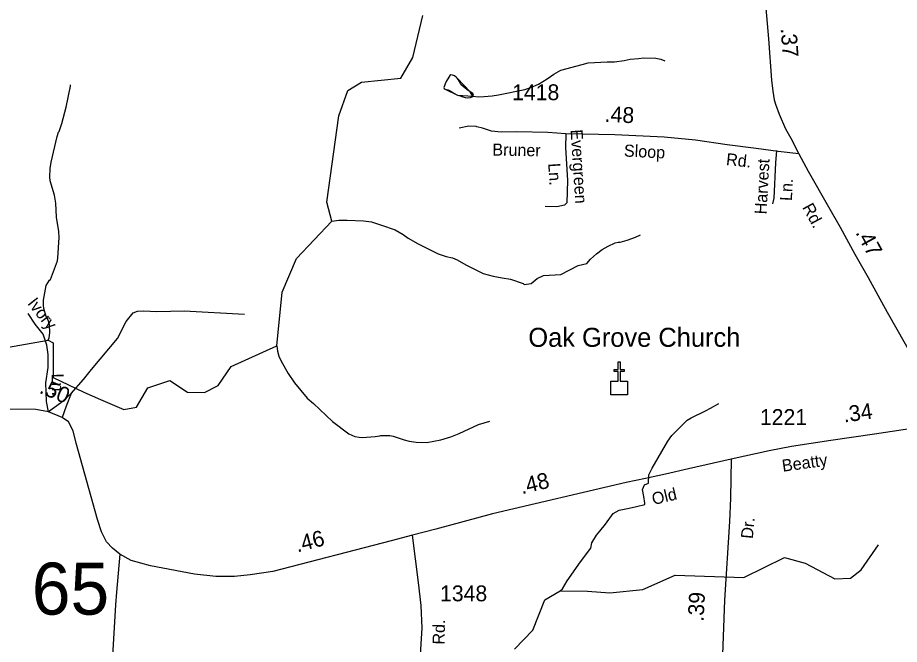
# Model space of a CAD drawing. Extents: x 1473865 to 1648260, y 639067 to 773536.
# Drawn here: x 1533158 to 1540112, y 648150 to 653093 of the extents above; entities that cross this region are included whole.
import ezdxf

# ---------------------------------------------------------------- set-up
doc = ezdxf.new("R2010")
doc.units = 0
for name, color, linetype in [('Exist Cultural Church CELL', 7, 'Continuous'), ('Exist Cultural Church Label', 7, 'Continuous'), ('Exist Hydrographic Creek Single Shore', 7, 'Continuous'), ('Exist Hydrographic Misc Water Feature', 7, 'Continuous'), ('Exist Road Non-System Type 51', 7, 'Continuous'), ('Exist Road Non-System Type 51 Label', 7, 'Continuous'), ('Exist Road Secondary Mileage Hundredths English Label', 7, 'Continuous'), ('Exist Road Secondary Structure Standard Bridge Number Label', 7, 'Continuous'), ('Exist Road Secondary Type 51 Attributed', 7, 'Continuous'), ('Exist Road Secondary Type 51 Label', 7, 'Continuous'), ('Exist Road Secondary Type 51 Number Label', 7, 'Continuous')]:
    doc.layers.add(name, color=color, linetype=linetype)

msp = doc.modelspace()

# ---------------------------------------------------------------- linework, layer by layer
at = {"layer": 'Exist Cultural Church CELL'}
msp.add_lwpolyline([(1537836.6, 650224.9), (1537893.5, 650225), (1537893.5, 650301.2), (1537861.5, 650301.2), (1537861.5, 650317.1), (1537893.5, 650317.1), (1537893.5, 650377.3), (1537909.5, 650377.3), (1537909.5, 650317.1), (1537941.5, 650317.1), (1537941.5, 650301.2), (1537909.5, 650301.2), (1537909.5, 650225), (1537967.2, 650224.9), (1537967.2, 650118.5), (1537836.6, 650118.5)], close=True, dxfattribs=at)
at = {"layer": 'Exist Hydrographic Creek Single Shore'}
for points in [[(1533087, 650494.8), (1533399.5, 650549.5), (1533439.7, 650528.3), (1533439.7, 650254.9), (1533681.4, 650138.8), (1533811.5, 650081.4), (1533996, 650003.3), (1534095.9, 650021), (1534185.5, 650173.2), (1534359.5, 650231.3), (1534497.9, 650137.6), (1534631.9, 650134.9), (1534740.9, 650191.8), (1534842.9, 650340.7), (1535201.5, 650505), (1535244, 650926.8), (1535357, 651193.6), (1535635.3, 651488.4), (1535597, 651638.5), (1535691, 652319.4), (1535761, 652518.2), (1535871, 652584.9), (1536180, 652614.8), (1536274, 652777), (1536354, 653110.2)], [(1537435.8, 648570.9), (1537454.3, 648586.9), (1537491.2, 648650.2), (1537597.6, 648800.7), (1537679.4, 648909.8), (1537686.3, 648950.8), (1537723.3, 649010), (1537748.8, 649043.4), (1537794.5, 649098.8), (1537855.2, 649181.4), (1537901.8, 649207.8), (1537980.9, 649222.7), (1538038.9, 649237.6), (1538103.9, 649251.7), (1538103.9, 649264), (1538096.9, 649316.7), (1538087.2, 649372.1), (1538102.2, 649408.2), (1538132.9, 649421.3), (1538135.6, 649488.1), (1538161.9, 649540), (1538286.9, 649751.8), (1538317.5, 649798), (1538437.5, 649917.8), (1538469.9, 649937.7), (1538582.9, 649992), (1538623.1, 650013.4), (1538687.8, 650049.8)], [(1537076, 648112.8), (1537220, 648261), (1537314.9, 648501.9), (1537435.8, 648570.9), (1537651.5, 648570.2), (1537829.5, 648555.8), (1538088.8, 648581.9), (1538344, 648694.6), (1538885, 648677.1), (1539205.3, 648835.2), (1539369.5, 648789.1), (1539602, 648665.9), (1539727, 648673.2), (1539812, 648737.2), (1539948, 648934.6)]]:
    msp.add_lwpolyline(points, dxfattribs=at)
at = {"layer": 'Exist Hydrographic Misc Water Feature'}
for p, q in [((1536627.2, 652481.8), (1536749.2, 652473.6)), ((1536749.2, 652473.6), (1536793.1, 652468.6))]:
    msp.add_line(p, q, dxfattribs=at)
for points in [[(1536793.1, 652468.6), (1536837.2, 652470.2), (1536901.4, 652477.1), (1536949.5, 652484.3), (1537158.2, 652525.2), (1537206.5, 652542.3), (1537267, 652569), (1537335.4, 652608.7), (1537386.1, 652647.9), (1537442.7, 652677.1), (1537609.4, 652723.8), (1537657.6, 652735.1), (1537807.8, 652745.2), (1537865.8, 652744), (1537942.1, 652754.8), (1537990.2, 652766.1), (1538054.3, 652771.4), (1538094.3, 652774.7), (1538190.5, 652772.8), (1538230.4, 652764.6), (1538262.1, 652751.6)], [(1536749.2, 652473.6), (1536753.3, 652481.7), (1536747.4, 652493.4), (1536727.6, 652507.7), (1536700.1, 652526.3), (1536674.2, 652546.5), (1536654.5, 652565), (1536643, 652587.4), (1536633.1, 652605.6), (1536625.4, 652615.6), (1536617.5, 652624), (1536603.5, 652634.1), (1536587.7, 652640.2), (1536573.8, 652642.1), (1536565.7, 652636.5), (1536551.2, 652610.6), (1536538.8, 652588.7), (1536530.7, 652570.8), (1536528.5, 652563.4)], [(1536749.2, 652473.6), (1536727.6, 652507.7), (1536625.4, 652615.6), (1536617.5, 652624), (1536603.5, 652634.1), (1536587.7, 652640.2), (1536573.8, 652642.1), (1536565.7, 652636.5), (1536538.8, 652588.7), (1536530.7, 652570.8), (1536528.5, 652563.4)], [(1533399.5, 650549.5), (1533405.8, 650567.5), (1533412.6, 650607.6), (1533409.5, 650671.6), (1533400, 650705.5), (1533384.4, 650735.3), (1533365.5, 650799.7), (1533361.9, 650824.4), (1533362.6, 650863.8), (1533384.4, 650979.8), (1533409, 651021.2), (1533417.1, 651027.6), (1533471.3, 651174.2), (1533475.8, 651198.8), (1533486.4, 651358.6), (1533483, 651406.2), (1533464.8, 651519), (1533460.5, 651630.7), (1533449.7, 651693.3), (1533415.4, 651805.6), (1533411.7, 651833.6), (1533415, 651904), (1533421.6, 651951.5), (1533468.8, 652154.9), (1533481.4, 652189.1), (1533485.4, 652194.8), (1533506.4, 652258.4), (1533540.5, 652385.7), (1533575.1, 652553.2), (1533575.3, 652561.4)], [(1536528.5, 652563.4), (1536524.4, 652552.8), (1536518.2, 652541.4), (1536522.1, 652533.2), (1536530, 652528.9), (1536553.9, 652522.7), (1536573.6, 652512.4), (1536593.5, 652499.7), (1536627.2, 652481.8)], [(1536528.5, 652563.4), (1536518.2, 652541.4), (1536522.1, 652533.2), (1536530, 652528.9), (1536627.2, 652481.8)], [(1536627.2, 652481.8), (1536649.1, 652474.8), (1536669.1, 652468.7), (1536688.9, 652462.5), (1536709, 652460.5), (1536728.9, 652461.7), (1536747.2, 652469.5), (1536749.2, 652473.6)], [(1535635.3, 651488.4), (1535691.2, 651495.4), (1535757.4, 651496.6), (1535885.4, 651490.7), (1535949.3, 651482), (1536029, 651456.6), (1536136.3, 651418.4), (1536199.8, 651381.8), (1536239.4, 651353.1), (1536316.6, 651308.1), (1536475.5, 651229.3), (1536539, 651208.4), (1536587.1, 651199.2), (1536624.7, 651182.8), (1536694.2, 651142), (1536829.1, 651073.7), (1536908.8, 651052.4), (1536980.6, 651039.4), (1537044.5, 651030), (1537146.1, 650995), (1537151.9, 650988.4), (1537208.1, 650995.5), (1537256.7, 651034.7), (1537305.1, 651058.3), (1537441.4, 651067.9), (1537578.3, 651138.2), (1537646.8, 651154.8), (1537675.2, 651188.7), (1537724, 651229.6), (1537768.4, 651264.8), (1537814.9, 651290.1), (1537871.5, 651317.7), (1537893.5, 651323), (1537909.5, 651322.7), (1537965.9, 651337.9), (1538030.1, 651361.3), (1538070.5, 651380.2)], [(1535201.5, 650505), (1535207, 650463), (1535218.3, 650422.6), (1535237.6, 650382.8), (1535292.2, 650285.7), (1535341, 650212.5), (1535441.2, 650091.5), (1535492.4, 650050.3), (1535640.3, 649907.8), (1535770.9, 649809.9), (1535816.6, 649789.3), (1535850.4, 649782.9), (1535876.4, 649782.4), (1535976.6, 649788.6), (1536014.7, 649794.4), (1536022.7, 649797.5), (1536094.8, 649796.8), (1536118.7, 649792.3), (1536206.2, 649762.6), (1536246, 649751.9), (1536301.9, 649745.1), (1536386, 649741.7), (1536496.4, 649762.5), (1536574.8, 649787.1), (1536639.1, 649813.7), (1536792.4, 649883.7), (1536880.9, 649910.6)]]:
    msp.add_lwpolyline(points, dxfattribs=at)
at = {"layer": 'Exist Road Non-System Type 51'}
for points in [[(1536780.6, 652231.9), (1536773.4, 652233.8), (1536717.6, 652236.9), (1536639.2, 652220.3)], [(1537482.4, 652176.4), (1537478.4, 652068.5), (1537495.3, 651808.2), (1537490.2, 651632.4), (1537471.8, 651614.8), (1537409.5, 651600), (1537317.5, 651603.7)], [(1539143.7, 652045.1), (1539135.9, 651947.4), (1539120.7, 651669.7), (1539111.2, 651623.3)], [(1533400.4, 649984.8), (1533385, 650066.4), (1533381.8, 650212.3), (1533398.2, 650332.1), (1533400.1, 650435.9), (1533387.4, 650510.2), (1533359.1, 650596.6), (1533296.5, 650675.9), (1533240.1, 650758.9)], [(1533580.2, 650128.7), (1533678.2, 650238.8), (1533739.9, 650317.6), (1533946.3, 650561.5), (1534014.8, 650696.2), (1534068.2, 650765.2), (1534102.3, 650778.5), (1534150.4, 650779.7), (1534254.7, 650775.9), (1534472.7, 650779.9), (1534946.6, 650754.7)], [(1533580.2, 650128.7), (1533496.8, 650052.1), (1533400.4, 649984.8)], [(1533580.2, 650128.7), (1533540.3, 650029.4), (1533509.3, 649938.8)]]:
    msp.add_lwpolyline(points, dxfattribs=at)
at = {"layer": 'Exist Road Secondary Type 51 Attributed'}
for points in [[(1538883.6, 653957.7), (1538940.7, 653767), (1539014.6, 653495.4), (1539042.7, 653346), (1539062.9, 653107.8), (1539079.6, 652926.7), (1539104.2, 652599.7), (1539113, 652511.8), (1539123.5, 652445), (1539135, 652409), (1539164, 652331.6), (1539215, 652214.7), (1539256.3, 652140.9), (1539319.6, 652018.7)], [(1539319.6, 652018.7), (1539155.2, 652038.1), (1538982, 652060.9), (1538753.5, 652088.2), (1538503.2, 652125.2), (1538257.8, 652149.8), (1537868.2, 652169), (1537482.4, 652176.4), (1537340.5, 652187.1), (1537094.7, 652191.7), (1536970.6, 652190), (1536894.7, 652197.5), (1536823.2, 652220.7), (1536780.6, 652231.9)], [(1539319.6, 652018.7), (1539392.5, 651881), (1539553.4, 651600.3), (1539644.1, 651440.3), (1539761.7, 651225.9), (1539866.3, 651042.2), (1539941, 650905.1), (1540014.8, 650770.6), (1540157.2, 650519.2), (1540326.9, 650223.8), (1540394.5, 650123.6), (1540475.2, 650014.8), (1540559, 649905.3)], [(1533963, 648862.3), (1533905.9, 648907.5), (1533858.9, 648958.3), (1533820.4, 649037.1), (1533788.2, 649135.6), (1533619.5, 649736.7), (1533597.4, 649833.2), (1533558.9, 649905.8), (1533509.3, 649938.8), (1533400.4, 649984.8), (1533302.7, 650002.6), (1533082, 650004.7), (1532782.9, 649977.6), (1532717.5, 649981.1), (1532630.9, 649997.1), (1532376.5, 650074.9), (1532252.8, 650126.1), (1532161, 650159.7)], [(1540559, 649905.3), (1539914.6, 649808.1), (1539572.7, 649758.9), (1539260.7, 649710.5), (1539084, 649677.1), (1538784.3, 649610.3)], [(1538784.3, 649610.3), (1538448.5, 649533), (1538267.4, 649491.7), (1538111, 649457.4), (1537956.9, 649425.5), (1536902.8, 649179.4), (1536456.2, 649059.2), (1536272.2, 649010.9)], [(1538784.3, 649610.3), (1538779.9, 649303.6), (1538773, 649117.8), (1538733.3, 648498.9), (1538710.6, 647924.8), (1538707.2, 647586.5), (1538706.7, 647545.4)], [(1536272.2, 649010.9), (1536104.5, 648965.8), (1535170.2, 648723.5), (1534991.7, 648696.9), (1534869.4, 648685.4), (1534721.6, 648686.2), (1534553.9, 648703.4), (1534207.2, 648770), (1534054.8, 648810.7), (1533963, 648862.3)], [(1536295, 647521), (1536317.9, 647770.6), (1536331.9, 648027.3), (1536347.5, 648277.4), (1536341, 648457.4), (1536320.2, 648637.9), (1536272.2, 649010.9)], [(1533963, 648862.3), (1533939.1, 648561.2), (1533931.1, 648460.4), (1533908.3, 648105.1), (1533878.3, 647777.7), (1533854.4, 647360.2), (1533792.9, 646641.7), (1533784.6, 646517.8), (1533772.4, 646398.2), (1533752.8, 646102.6), (1533699.4, 645491.8), (1533694.2, 645441.3)]]:
    msp.add_lwpolyline(points, dxfattribs=at)

# ---------------------------------------------------------------- texts
at = {"layer": 'Exist Cultural Church Label'}
msp.add_text('Oak Grove Church', height=150, dxfattribs=at).set_placement((1537185.8, 650496.4))
at = {"layer": 'Exist Road Non-System Type 51 Label'}
for s, rotation, p in [('Evergreen', 273.7273, (1537518.6, 652208.1)), ('Ln.', 273.7273, (1537342.1, 651942.5)), ('Harvest', 86.8642, (1539064.3, 651539.5)), ('Ln.', 86.8642, (1539263.8, 651645)), ('Ivory', 308.29985, (1533231, 650838.1)), ('Ln.', 271.27884, (1533426.4, 650285.1))]:
    msp.add_text(s, height=95, rotation=rotation, dxfattribs=at).set_placement(p)
at = {"layer": 'Exist Road Secondary Mileage Hundredths English Label'}
for s, rotation, p in [('.37', 274.29011, (1539175.5, 653007.6)), ('.48', 357.16912, (1537785.8, 652271.2)), ('.47', 298.56131, (1539763, 651398.2)), ('.50', 337.09594, (1533322.1, 650135.2)), ('.34', 7.82264, (1539676.6, 649899.4)), ('.48', 13.6182, (1537135.3, 649332.9)), ('.46', 14.53716, (1535363.9, 648874.6)), ('.39', 86.91252, (1538567.2, 648327.4))]:
    msp.add_text(s, height=125, rotation=rotation, dxfattribs=at).set_placement(p)
at = {"layer": 'Exist Road Secondary Structure Standard Bridge Number Label'}
msp.add_text('65', height=410.1, dxfattribs=at).set_placement((1533270, 648384.2))
at = {"layer": 'Exist Road Secondary Type 51 Label'}
for s, rotation, p in [('Bruner', 358.93722, (1536901.3, 652005.2)), ('Sloop', 357.16912, (1537938, 651997.7)), ('Rd.', 353.69263, (1538741.9, 651930.7)), ('Rd.', 298.64518, (1539343.3, 651596.9)), ('Beatty', 7.84503, (1539192.8, 649511)), ('Old', 13.36507, (1538172.5, 649248.4)), ('Dr.', 84.41994, (1538955.8, 648979.4)), ('Rd.', 88.39456, (1536524.7, 648146.9))]:
    msp.add_text(s, height=95, rotation=rotation, dxfattribs=at).set_placement(p)
at = {"layer": 'Exist Road Secondary Type 51 Number Label'}
for s, p in [('1418', (1537058.2, 652441.6)), ('1221', (1539012.1, 649880.4)), ('1348', (1536489.8, 648489.5))]:
    msp.add_text(s, height=125, dxfattribs=at).set_placement(p)

doc.saveas('drawing.dxf')
